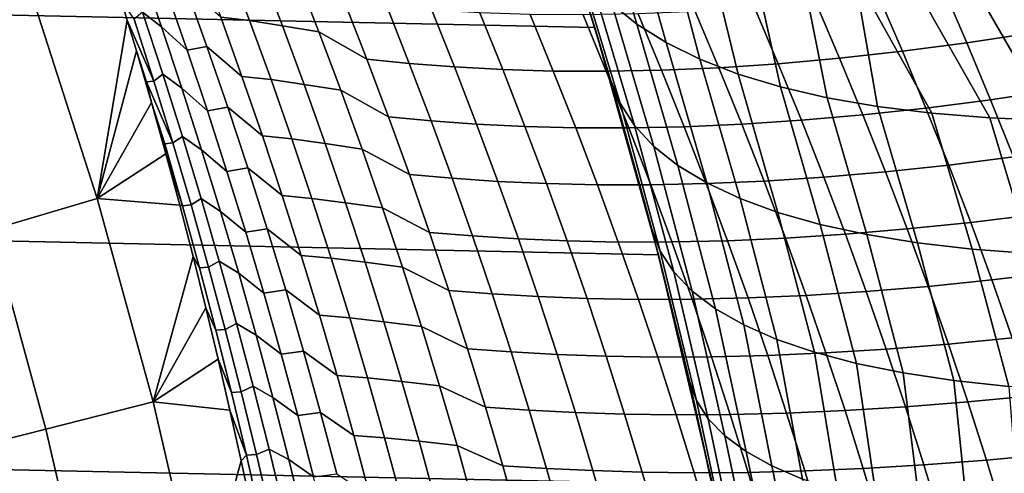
# Model space of a CAD drawing. Header units: metres. Extents: x -29 to 117, y -464 to 29.
# Tile 236 of 362: x 24.72 to 29.77, y 6.07 to 8.39. Entities that reach past the tile are written whole.
import ezdxf

# ---------------------------------------------------------------- set-up
doc = ezdxf.new("R2010")
doc.units = ezdxf.units.M
doc.layers.add('solid_24_501_056_XXX', color=7, linetype='CONTINUOUS')

msp = doc.modelspace()

# ---------------------------------------------------------------- linework, layer by layer
at = {"layer": 'solid_24_501_056_XXX'}
for points in [[(27.666569, 8.352916, -99.5), (-27.292519, 9.504066, -99.5), (-26.870518, 10.63886, -99.5), (27.292519, 9.504066, -99.5)], [(27.991997, 7.187365, -99.5), (-27.666569, 8.352916, -99.5), (-27.292519, 9.504066, -99.5), (27.666569, 8.352916, -99.5)], [(24.782192, 8.507737, 92.171654), (24.409439, 9.524592, 92.171654), (23.881174, 9.318463, 99.382652), (24.245859, 8.323614, 99.382652)], [(27.70755, 8.21594, 16.986883), (27.666569, 8.352916, -99.5), (27.292519, 9.504066, -99.5), (27.515285, 8.8385, 17.243387)], [(27.674078, 9.06884, 19.386847), (27.8806, 8.370272, 19.022804), (27.753323, 8.474557, 18.582912), (27.534781, 9.181534, 18.939215)], [(27.837597, 8.966712, 19.828783), (28.031204, 8.275232, 19.457392), (27.8806, 8.370272, 19.022804), (27.674078, 9.06884, 19.386847)], [(28.024824, 8.875471, 20.263636), (28.204689, 8.189722, 19.885378), (28.031204, 8.275232, 19.457392), (27.837597, 8.966712, 19.828783)], [(27.515285, 8.8385, 17.243387), (27.746023, 8.08506, 16.935577), (27.70755, 8.21594, 16.986883)], [(27.570204, 8.709594, 17.692469), (27.795008, 7.963941, 17.392975), (27.746023, 8.08506, 16.935577), (27.515285, 8.8385, 17.243387)], [(28.235168, 8.795403, 20.690041), (28.400536, 8.113997, 20.305487), (28.204689, 8.189722, 19.885378), (28.024824, 8.875471, 20.263636)], [(28.467972, 8.726761, 21.106655), (28.618162, 8.048281, 20.716463), (28.400536, 8.113997, 20.305487), (28.235168, 8.795403, 20.690041)], [(25.346476, 8.430897, 85.491501), (25.443691, 8.356454, 85.120811), (25.335457, 8.670564, 85.045624), (25.238886, 8.74787, 85.415833)], [(25.747347, 8.405671, 83.975624), (25.894892, 8.38847, 83.614914), (25.780832, 8.690803, 83.538345), (25.635023, 8.708967, 83.899681)], [(25.894892, 8.38847, 83.614914), (26.063099, 8.362125, 83.264336), (25.947657, 8.663146, 83.187294), (25.780832, 8.690803, 83.538345)], [(27.649755, 8.587777, 18.139025), (27.869282, 7.849539, 17.847618), (27.795008, 7.963941, 17.392975), (27.570204, 8.709594, 17.692469)], [(28.722502, 8.669759, 21.512169), (28.856915, 7.992772, 21.117083), (28.618162, 8.048281, 20.716463), (28.467972, 8.726761, 21.106655)], [(25.335457, 8.670564, 85.045624), (25.443691, 8.356454, 85.120811), (25.574877, 8.236314, 84.765739), (25.467257, 8.545899, 84.691864)], [(26.063099, 8.362125, 83.264336), (26.250154, 8.33132, 82.923538), (26.133579, 8.630843, 82.846107), (25.947657, 8.663146, 83.187294)], [(28.997957, 8.624578, 21.90531), (29.116087, 7.947635, 21.506151), (28.856915, 7.992772, 21.117083), (28.722502, 8.669759, 21.512169)], [(26.133579, 8.630843, 82.846107), (26.250154, 8.33132, 82.923538), (26.496481, 8.190612, 82.620125), (26.381901, 8.484927, 82.54438)], [(27.753323, 8.474557, 18.582912), (27.96833, 7.743188, 18.299486), (27.869282, 7.849539, 17.847618), (27.649755, 8.587777, 18.139025)], [(28.997957, 8.624578, 21.90531), (29.293474, 8.591357, 22.28484), (29.69253, 7.888982, 22.245028), (29.394901, 7.913004, 21.882505)], [(28.997957, 8.624578, 21.90531), (29.394901, 7.913004, 21.882505), (29.116087, 7.947635, 21.506151)], [(29.293474, 8.591357, 22.28484), (29.608122, 8.570205, 22.649567), (30.008081, 7.875642, 22.592634), (29.69253, 7.888982, 22.245028)], [(29.573839, 8.274085, 79.681831), (29.911543, 8.325636, 79.491577), (29.784744, 8.616848, 79.402908), (29.448196, 8.564306, 79.594879)], [(25.574877, 8.236314, 84.765739), (25.676386, 8.255271, 84.383644), (25.565947, 8.565243, 84.30851), (25.467257, 8.545899, 84.691864)], [(25.565947, 8.565243, 84.30851), (25.676386, 8.255271, 84.383644), (25.856037, 8.10148, 84.048828), (25.747347, 8.405671, 83.975624)], [(29.243313, 8.230523, 79.886261), (29.573839, 8.274085, 79.681831), (29.448196, 8.564306, 79.594879), (29.118784, 8.520006, 79.800911)], [(29.608122, 8.570205, 22.649567), (29.940912, 8.561185, 22.998346), (30.340618, 7.873024, 22.924286), (30.008081, 7.875642, 22.592634)], [(25.112604, 7.476346, 92.171654), (24.782192, 8.507737, 92.171654), (24.245859, 8.323614, 99.382652), (24.56912, 7.314544, 99.382652)], [(25.267632, 8.390615, 86.288322), (25.23452, 8.499524, 86.242622), (24.782192, 8.507737, 92.171654), (25.112604, 7.476346, 92.171654)], [(25.404232, 8.078291, 85.963211), (25.303616, 8.394976, 85.891853), (25.23452, 8.499524, 86.242622), (25.267632, 8.390615, 86.288322)], [(26.496481, 8.190612, 82.620125), (26.714306, 8.168541, 82.297005), (26.598688, 8.461604, 82.220734), (26.381901, 8.484927, 82.54438)], [(28.920746, 8.194818, 80.10453), (29.243313, 8.230523, 79.886261), (29.118784, 8.520006, 79.800911), (28.797295, 8.48381, 80.020653)], [(26.714306, 8.168541, 82.297005), (26.946804, 8.150429, 81.983749), (26.830196, 8.442345, 81.906876), (26.598688, 8.461604, 82.220734)], [(26.946804, 8.150429, 81.983749), (27.193314, 8.136896, 81.680862), (27.075756, 8.427794, 81.603317), (26.830196, 8.442345, 81.906876)], [(27.8806, 8.370272, 19.022804), (28.091852, 7.645213, 18.747202), (27.96833, 7.743188, 18.299486), (27.753323, 8.474557, 18.582912)], [(28.00819, 8.133576, 80.83828), (28.302456, 8.146513, 80.580971), (28.181059, 8.435246, 80.499672), (27.887781, 8.422529, 80.758087)], [(28.302456, 8.146513, 80.580971), (28.606899, 8.166826, 80.33625), (28.484489, 8.455569, 80.253723), (28.181059, 8.435246, 80.499672)], [(28.606899, 8.166826, 80.33625), (28.920746, 8.194818, 80.10453), (28.797295, 8.48381, 80.020653), (28.484489, 8.455569, 80.253723)], [(25.314501, 8.233773, 86.352943), (25.267632, 8.390615, 86.288322), (25.112604, 7.476346, 92.171654)], [(25.404232, 8.078291, 85.963211), (25.267632, 8.390615, 86.288322), (25.314501, 8.233773, 86.352943), (25.36565, 8.074025, 86.35836)], [(25.404232, 8.078291, 85.963211), (25.450401, 8.113071, 85.564308), (25.346476, 8.430897, 85.491501), (25.303616, 8.394976, 85.891853)], [(25.450401, 8.113071, 85.564308), (25.548246, 8.041494, 85.193153), (25.443691, 8.356454, 85.120811), (25.346476, 8.430897, 85.491501)], [(25.856037, 8.10148, 84.048828), (26.005274, 8.085212, 83.688736), (25.894892, 8.38847, 83.614914), (25.747347, 8.405671, 83.975624)], [(26.005274, 8.085212, 83.688736), (26.174831, 8.060149, 83.338623), (26.063099, 8.362125, 83.264336), (25.894892, 8.38847, 83.614914)], [(27.193314, 8.136896, 81.680862), (27.452917, 8.129105, 81.38871), (27.334419, 8.419152, 81.310394), (27.075756, 8.427794, 81.603317)], [(27.452917, 8.129105, 81.38871), (27.724709, 8.128042, 81.107635), (27.605257, 8.417441, 81.028435), (27.334419, 8.419152, 81.310394)], [(27.724709, 8.128042, 81.107635), (28.00819, 8.133576, 80.83828), (27.887781, 8.422529, 80.758087), (27.605257, 8.417441, 81.028435)], [(28.268473, 6.008511, -99.5), (-27.991997, 7.187365, -99.5), (-27.666569, 8.352916, -99.5), (27.991997, 7.187365, -99.5)], [(25.443691, 8.356454, 85.120811), (25.548246, 8.041494, 85.193153), (25.678839, 7.925893, 84.836823), (25.574877, 8.236314, 84.765739)], [(26.174831, 8.060149, 83.338623), (26.362995, 8.03081, 82.998215), (26.250154, 8.33132, 82.923538), (26.063099, 8.362125, 83.264336)], [(28.115112, 6.689581, 16.444294), (27.991997, 7.187365, -99.5), (27.666569, 8.352916, -99.5), (27.958038, 7.318338, 16.653429)], [(27.92293, 7.451172, 16.700115), (27.958038, 7.318338, 16.653429), (27.666569, 8.352916, -99.5)], [(27.746023, 8.08506, 16.935577), (27.92293, 7.451172, 16.700115), (27.666569, 8.352916, -99.5)], [(27.70755, 8.21594, 16.986883), (27.746023, 8.08506, 16.935577), (27.666569, 8.352916, -99.5)], [(28.031204, 8.275232, 19.457392), (28.239471, 7.555912, 19.1894), (28.091852, 7.645213, 18.747202), (27.8806, 8.370272, 19.022804)], [(26.250154, 8.33132, 82.923538), (26.362995, 8.03081, 82.998215), (26.607389, 7.895322, 82.693176), (26.496481, 8.190612, 82.620125)], [(29.695616, 7.982271, 79.765961), (30.034454, 8.032751, 79.5774), (29.911543, 8.325636, 79.491577), (29.573839, 8.274085, 79.681831)], [(25.391497, 7.968821, 86.459), (25.314501, 8.233773, 86.352943), (25.112604, 7.476346, 92.171654)], [(25.36565, 8.074025, 86.35836), (25.314501, 8.233773, 86.352943), (25.391497, 7.968821, 86.459)], [(25.678839, 7.925893, 84.836823), (25.783089, 7.944427, 84.455948), (25.676386, 8.255271, 84.383644), (25.574877, 8.236314, 84.765739)], [(25.676386, 8.255271, 84.383644), (25.783089, 7.944427, 84.455948), (25.961048, 7.796436, 84.119278), (25.856037, 8.10148, 84.048828)], [(28.204689, 8.189722, 19.885378), (28.41074, 7.475556, 19.624733), (28.239471, 7.555912, 19.1894), (28.031204, 8.275232, 19.457392)], [(29.363995, 7.939524, 79.968819), (29.695616, 7.982271, 79.765961), (29.573839, 8.274085, 79.681831), (29.243313, 8.230523, 79.886261)], [(26.607389, 7.895322, 82.693176), (26.826231, 7.874465, 82.37059), (26.714306, 8.168541, 82.297005), (26.496481, 8.190612, 82.620125)], [(28.400536, 8.113997, 20.305487), (28.605133, 7.404391, 20.051878), (28.41074, 7.475556, 19.624733), (28.204689, 8.189722, 19.885378)], [(28.725494, 7.876706, 80.416031), (29.040369, 7.904381, 80.185638), (28.920746, 8.194818, 80.10453), (28.606899, 8.166826, 80.33625)], [(29.040369, 7.904381, 80.185638), (29.363995, 7.939524, 79.968819), (29.243313, 8.230523, 79.886261), (28.920746, 8.194818, 80.10453)], [(26.826231, 7.874465, 82.37059), (27.059698, 7.857459, 82.05793), (26.946804, 8.150429, 81.983749), (26.714306, 8.168541, 82.297005)], [(27.059698, 7.857459, 82.05793), (27.307144, 7.844901, 81.755714), (27.193314, 8.136896, 81.680862), (26.946804, 8.150429, 81.983749)], [(27.307144, 7.844901, 81.755714), (27.567671, 7.837912, 81.464325), (27.452917, 8.129105, 81.38871), (27.193314, 8.136896, 81.680862)], [(27.840397, 7.837444, 81.184128), (28.124823, 7.84337, 80.915741), (28.00819, 8.133576, 80.83828), (27.724709, 8.128042, 81.107635)], [(28.124823, 7.84337, 80.915741), (28.420057, 7.856466, 80.659531), (28.302456, 8.146513, 80.580971), (28.00819, 8.133576, 80.83828)], [(28.420057, 7.856466, 80.659531), (28.725494, 7.876706, 80.416031), (28.606899, 8.166826, 80.33625), (28.302456, 8.146513, 80.580971)], [(25.501247, 7.760829, 86.031754), (25.550619, 7.794439, 85.634254), (25.450401, 8.113071, 85.564308), (25.404232, 8.078291, 85.963211)], [(25.550619, 7.794439, 85.634254), (25.649078, 7.725728, 85.262657), (25.548246, 8.041494, 85.193153), (25.450401, 8.113071, 85.564308)], [(25.961048, 7.796436, 84.119278), (26.111931, 7.781072, 83.759796), (26.005274, 8.085212, 83.688736), (25.856037, 8.10148, 84.048828)], [(26.111931, 7.781072, 83.759796), (26.282806, 7.757262, 83.410141), (26.174831, 8.060149, 83.338623), (26.005274, 8.085212, 83.688736)], [(27.567671, 7.837912, 81.464325), (27.840397, 7.837444, 81.184128), (27.724709, 8.128042, 81.107635), (27.452917, 8.129105, 81.38871)], [(27.746023, 8.08506, 16.935577), (27.958038, 7.318338, 16.653429), (27.92293, 7.451172, 16.700115)], [(27.795008, 7.963941, 17.392975), (28.001308, 7.205952, 17.118193), (27.958038, 7.318338, 16.653429), (27.746023, 8.08506, 16.935577)], [(28.618162, 8.048281, 20.716463), (28.82206, 7.342634, 20.469532), (28.605133, 7.404391, 20.051878), (28.400536, 8.113997, 20.305487)], [(25.36565, 8.074025, 86.35836), (25.501247, 7.760829, 86.031754), (25.404232, 8.078291, 85.963211)], [(25.501247, 7.760829, 86.031754), (25.36565, 8.074025, 86.35836), (25.391497, 7.968821, 86.459), (25.460192, 7.75662, 86.426079)], [(25.548246, 8.041494, 85.193153), (25.649078, 7.725728, 85.262657), (25.779102, 7.614677, 84.905113), (25.678839, 7.925893, 84.836823)], [(26.282806, 7.757262, 83.410141), (26.472052, 7.729359, 83.070122), (26.362995, 8.03081, 82.998215), (26.174831, 8.060149, 83.338623)], [(26.362995, 8.03081, 82.998215), (26.472052, 7.729359, 83.070122), (26.714577, 7.599098, 82.763535), (26.607389, 7.895322, 82.693176)], [(28.856915, 7.992772, 21.117083), (29.06086, 7.290472, 20.876421), (28.82206, 7.342634, 20.469532), (28.618162, 8.048281, 20.716463)], [(29.813459, 7.688909, 79.847237), (30.153412, 7.73824, 79.660339), (30.034454, 8.032751, 79.5774), (29.695616, 7.982271, 79.765961)], [(29.116087, 7.947635, 21.506151), (29.320805, 7.248064, 21.271307), (29.06086, 7.290472, 20.876421), (28.856915, 7.992772, 21.117083)], [(29.480764, 7.647051, 80.048553), (29.813459, 7.688909, 79.847237), (29.695616, 7.982271, 79.765961), (29.363995, 7.939524, 79.968819)], [(25.465582, 7.704553, 86.560959), (25.391497, 7.968821, 86.459), (25.112604, 7.476346, 92.171654)], [(25.460192, 7.75662, 86.426079), (25.391497, 7.968821, 86.459), (25.465582, 7.704553, 86.560959)], [(25.779102, 7.614677, 84.905113), (25.886009, 7.632752, 84.525414), (25.783089, 7.944427, 84.455948), (25.678839, 7.925893, 84.836823)], [(25.783089, 7.944427, 84.455948), (25.886009, 7.632752, 84.525414), (26.062336, 7.490582, 84.186974), (25.961048, 7.796436, 84.119278)], [(27.869282, 7.849539, 17.847618), (28.070499, 7.099861, 17.580444), (28.001308, 7.205952, 17.118193), (27.795008, 7.963941, 17.392975)], [(29.156099, 7.612543, 80.263947), (29.480764, 7.647051, 80.048553), (29.363995, 7.939524, 79.968819), (29.040369, 7.904381, 80.185638)], [(29.394901, 7.913004, 21.882505), (29.601103, 7.21554, 21.652988), (29.320805, 7.248064, 21.271307), (29.116087, 7.947635, 21.506151)], [(26.714577, 7.599098, 82.763535), (26.934414, 7.579418, 82.441475), (26.826231, 7.874465, 82.37059), (26.607389, 7.895322, 82.693176)], [(28.840218, 7.585252, 80.493027), (29.156099, 7.612543, 80.263947), (29.040369, 7.904381, 80.185638), (28.725494, 7.876706, 80.416031)], [(29.69253, 7.888982, 22.245028), (29.900902, 7.192998, 22.0203), (29.601103, 7.21554, 21.652988), (29.394901, 7.913004, 21.882505)], [(30.008081, 7.875642, 22.592634), (30.219288, 7.180509, 22.372126), (29.900902, 7.192998, 22.0203), (29.69253, 7.888982, 22.245028)], [(26.934414, 7.579418, 82.441475), (27.168833, 7.563478, 82.129402), (27.059698, 7.857459, 82.05793), (26.826231, 7.874465, 82.37059)], [(27.168833, 7.563478, 82.129402), (27.417191, 7.55185, 81.827858), (27.307144, 7.844901, 81.755714), (27.059698, 7.857459, 82.05793)], [(27.417191, 7.55185, 81.827858), (27.678623, 7.545616, 81.537216), (27.567671, 7.837912, 81.464325), (27.307144, 7.844901, 81.755714)], [(27.678623, 7.545616, 81.537216), (27.952267, 7.545692, 81.257881), (27.840397, 7.837444, 81.184128), (27.567671, 7.837912, 81.464325)], [(27.952267, 7.545692, 81.257881), (28.237619, 7.551954, 80.990471), (28.124823, 7.84337, 80.915741), (27.840397, 7.837444, 81.184128)], [(27.96833, 7.743188, 18.299486), (28.165182, 7.001217, 18.039816), (28.070499, 7.099861, 17.580444), (27.869282, 7.849539, 17.847618)], [(28.237619, 7.551954, 80.990471), (28.533806, 7.565149, 80.735336), (28.420057, 7.856466, 80.659531), (28.124823, 7.84337, 80.915741)], [(28.533806, 7.565149, 80.735336), (28.840218, 7.585252, 80.493027), (28.725494, 7.876706, 80.416031), (28.420057, 7.856466, 80.659531)], [(25.594622, 7.442631, 86.097488), (25.647093, 7.47504, 85.701324), (25.550619, 7.794439, 85.634254), (25.501247, 7.760829, 86.031754)], [(25.647093, 7.47504, 85.701324), (25.746145, 7.409196, 85.329308), (25.649078, 7.725728, 85.262657), (25.550619, 7.794439, 85.634254)], [(26.062336, 7.490582, 84.186974), (26.214819, 7.476092, 83.828079), (26.111931, 7.781072, 83.759796), (25.961048, 7.796436, 84.119278)], [(26.214819, 7.476092, 83.828079), (26.386974, 7.453505, 83.478882), (26.282806, 7.757262, 83.410141), (26.111931, 7.781072, 83.759796)], [(25.551178, 7.438495, 86.491013), (25.594622, 7.442631, 86.097488), (25.501247, 7.760829, 86.031754), (25.460192, 7.75662, 86.426079)], [(25.460192, 7.75662, 86.426079), (25.465582, 7.704553, 86.560959), (25.551178, 7.438495, 86.491013)], [(26.386974, 7.453505, 83.478882), (26.577276, 7.427008, 83.139244), (26.472052, 7.729359, 83.070122), (26.282806, 7.757262, 83.410141)], [(26.472052, 7.729359, 83.070122), (26.577276, 7.427008, 83.139244), (26.817999, 7.30198, 82.831184), (26.714577, 7.599098, 82.763535)], [(28.091852, 7.645213, 18.747202), (28.285059, 6.910326, 18.494884), (28.165182, 7.001217, 18.039816), (27.96833, 7.743188, 18.299486)], [(25.536823, 7.440852, 86.659012), (25.465582, 7.704553, 86.560959), (25.112604, 7.476346, 92.171654)], [(25.551178, 7.438495, 86.491013), (25.465582, 7.704553, 86.560959), (25.536823, 7.440852, 86.659012)], [(25.649078, 7.725728, 85.262657), (25.746145, 7.409196, 85.329308), (25.875624, 7.302708, 84.970612), (25.779102, 7.614677, 84.905113)], [(29.593557, 7.353149, 80.125435), (29.927303, 7.394043, 79.925629), (29.813459, 7.688909, 79.847237), (29.480764, 7.647051, 80.048553)], [(25.875624, 7.302708, 84.970612), (25.985102, 7.32029, 84.592041), (25.886009, 7.632752, 84.525414), (25.779102, 7.614677, 84.905113)], [(25.886009, 7.632752, 84.525414), (25.985102, 7.32029, 84.592041), (26.159857, 7.183958, 84.251907), (26.062336, 7.490582, 84.186974)], [(28.239471, 7.555912, 19.1894), (28.429762, 6.827471, 18.944233), (28.285059, 6.910326, 18.494884), (28.091852, 7.645213, 18.747202)], [(29.267876, 7.319346, 80.339432), (29.593557, 7.353149, 80.125435), (29.480764, 7.647051, 80.048553), (29.156099, 7.612543, 80.263947)], [(26.817999, 7.30198, 82.831184), (27.038807, 7.283441, 82.509644), (26.934414, 7.579418, 82.441475), (26.714577, 7.599098, 82.763535)], [(27.038807, 7.283441, 82.509644), (27.274151, 7.268525, 82.198158), (27.168833, 7.563478, 82.129402), (26.934414, 7.579418, 82.441475)], [(28.643641, 7.272604, 80.808365), (28.951008, 7.292507, 80.567223), (28.840218, 7.585252, 80.493027), (28.533806, 7.565149, 80.735336)], [(28.951008, 7.292507, 80.567223), (29.267876, 7.319346, 80.339432), (29.156099, 7.612543, 80.263947), (28.840218, 7.585252, 80.493027)], [(27.274151, 7.268525, 82.198158), (27.523405, 7.257785, 81.89727), (27.417191, 7.55185, 81.827858), (27.168833, 7.563478, 82.129402)], [(27.523405, 7.257785, 81.89727), (27.785721, 7.252257, 81.607376), (27.678623, 7.545616, 81.537216), (27.417191, 7.55185, 81.827858)], [(27.785721, 7.252257, 81.607376), (28.060265, 7.252826, 81.328896), (27.952267, 7.545692, 81.257881), (27.678623, 7.545616, 81.537216)], [(28.060265, 7.252826, 81.328896), (28.346521, 7.259368, 81.062431), (28.237619, 7.551954, 80.990471), (27.952267, 7.545692, 81.257881)], [(28.346521, 7.259368, 81.062431), (28.643641, 7.272604, 80.808365), (28.533806, 7.565149, 80.735336), (28.237619, 7.551954, 80.990471)], [(28.41074, 7.475556, 19.624733), (28.598839, 6.752908, 19.386467), (28.429762, 6.827471, 18.944233), (28.239471, 7.555912, 19.1894)], [(25.40011, 6.432182, 92.171654), (25.112604, 7.476346, 92.171654), (24.56912, 7.314544, 99.382652), (24.850405, 6.292977, 99.382652)], [(25.605286, 7.177601, 86.753342), (25.536823, 7.440852, 86.659012), (25.112604, 7.476346, 92.171654), (25.40011, 6.432182, 92.171654)], [(25.68432, 7.123733, 86.160393), (25.739779, 7.154914, 85.765518), (25.647093, 7.47504, 85.701324), (25.594622, 7.442631, 86.097488)], [(25.739779, 7.154914, 85.765518), (25.839409, 7.091937, 85.393097), (25.746145, 7.409196, 85.329308), (25.647093, 7.47504, 85.701324)], [(26.159857, 7.183958, 84.251907), (26.313892, 7.170312, 83.893593), (26.214819, 7.476092, 83.828079), (26.062336, 7.490582, 84.186974)], [(26.313892, 7.170312, 83.893593), (26.487291, 7.14892, 83.54483), (26.386974, 7.453505, 83.478882), (26.214819, 7.476092, 83.828079)], [(28.605133, 7.404391, 20.051878), (28.791765, 6.686869, 19.820213), (28.598839, 6.752908, 19.386467), (28.41074, 7.475556, 19.624733)], [(25.638571, 7.119685, 86.553154), (25.551178, 7.438495, 86.491013), (25.536823, 7.440852, 86.659012), (25.605286, 7.177601, 86.753342)], [(25.638571, 7.119685, 86.553154), (25.68432, 7.123733, 86.160393), (25.594622, 7.442631, 86.097488), (25.551178, 7.438495, 86.491013)], [(26.487291, 7.14892, 83.54483), (26.678619, 7.123798, 83.205582), (26.577276, 7.427008, 83.139244), (26.386974, 7.453505, 83.478882)], [(26.577276, 7.427008, 83.139244), (26.678619, 7.123798, 83.205582), (26.917606, 7.004008, 82.896111), (26.817999, 7.30198, 82.831184)], [(25.746145, 7.409196, 85.329308), (25.839409, 7.091937, 85.393097), (25.968365, 6.990022, 85.033295), (25.875624, 7.302708, 84.970612)], [(28.82206, 7.342634, 20.469532), (29.00794, 6.62956, 20.244125), (28.791765, 6.686869, 19.820213), (28.605133, 7.404391, 20.051878)], [(29.702311, 7.057861, 80.199425), (30.037086, 7.097717, 80.001099), (29.927303, 7.394043, 79.925629), (29.593557, 7.353149, 80.125435)], [(29.06086, 7.290472, 20.876421), (29.246696, 6.581158, 20.656887), (29.00794, 6.62956, 20.244125), (28.82206, 7.342634, 20.469532)], [(29.375637, 7.024834, 80.412048), (29.702311, 7.057861, 80.199425), (29.593557, 7.353149, 80.125435), (29.267876, 7.319346, 80.339432)], [(24.850405, 6.292977, 99.382652), (24.56912, 7.314544, 99.382652), (23.973934, 7.13735, 106.589211), (24.248405, 6.140531, 106.589211)], [(25.968365, 6.990022, 85.033295), (26.080326, 7.007079, 84.655823), (25.985102, 7.32029, 84.592041), (25.875624, 7.302708, 84.970612)], [(25.985102, 7.32029, 84.592041), (26.080326, 7.007079, 84.655823), (26.253571, 6.876599, 84.314064), (26.159857, 7.183958, 84.251907)], [(26.917606, 7.004008, 82.896111), (27.139359, 6.986573, 82.575089), (27.038807, 7.283441, 82.509644), (26.817999, 7.30198, 82.831184)], [(27.139359, 6.986573, 82.575089), (27.375608, 6.972642, 82.264183), (27.274151, 7.268525, 82.198158), (27.038807, 7.283441, 82.509644)], [(27.958038, 7.318338, 16.653429), (28.150524, 6.538956, 16.397057), (28.115112, 6.689581, 16.444294)], [(28.001308, 7.205952, 17.118193), (28.186516, 6.440063, 16.852318), (28.150524, 6.538956, 16.397057), (27.958038, 7.318338, 16.653429)], [(28.451477, 6.965655, 81.131599), (28.749504, 6.978872, 80.878578), (28.643641, 7.272604, 80.808365), (28.346521, 7.259368, 81.062431)], [(28.749504, 6.978872, 80.878578), (29.057806, 6.998512, 80.63858), (28.951008, 7.292507, 80.567223), (28.643641, 7.272604, 80.808365)], [(29.057806, 6.998512, 80.63858), (29.375637, 7.024834, 80.412048), (29.267876, 7.319346, 80.339432), (28.951008, 7.292507, 80.567223)], [(29.320805, 7.248064, 21.271307), (29.507288, 6.541813, 21.057213), (29.246696, 6.581158, 20.656887), (29.06086, 7.290472, 20.876421)], [(27.375608, 6.972642, 82.264183), (27.625732, 6.962746, 81.963936), (27.523405, 7.257785, 81.89727), (27.274151, 7.268525, 82.198158)], [(27.625732, 6.962746, 81.963936), (27.888914, 6.957878, 81.674782), (27.785721, 7.252257, 81.607376), (27.523405, 7.257785, 81.89727)], [(27.888914, 6.957878, 81.674782), (28.164335, 6.958887, 81.397133), (28.060265, 7.252826, 81.328896), (27.785721, 7.252257, 81.607376)], [(28.164335, 6.958887, 81.397133), (28.451477, 6.965655, 81.131599), (28.346521, 7.259368, 81.062431), (28.060265, 7.252826, 81.328896)], [(29.601103, 7.21554, 21.652988), (29.788908, 6.511649, 21.443863), (29.507288, 6.541813, 21.057213), (29.320805, 7.248064, 21.271307)], [(28.495304, 4.819527, -99.5), (-28.268473, 6.008511, -99.5), (-27.991997, 7.187365, -99.5), (28.268473, 6.008511, -99.5)], [(25.671022, 6.914679, 86.844116), (25.605286, 7.177601, 86.753342), (25.40011, 6.432182, 92.171654)], [(25.722336, 6.800223, 86.612495), (25.638571, 7.119685, 86.553154), (25.605286, 7.177601, 86.753342), (25.671022, 6.914679, 86.844116)], [(26.253571, 6.876599, 84.314064), (26.409105, 6.863772, 83.956314), (26.313892, 7.170312, 83.893593), (26.159857, 7.183958, 84.251907)], [(28.284983, 5.930406, 16.218082), (28.268473, 6.008511, -99.5), (27.991997, 7.187365, -99.5), (28.150524, 6.538956, 16.397057)], [(28.115112, 6.689581, 16.444294), (28.150524, 6.538956, 16.397057), (27.991997, 7.187365, -99.5)], [(28.070499, 7.099861, 17.580444), (28.24724, 6.346275, 17.304979), (28.186516, 6.440063, 16.852318), (28.001308, 7.205952, 17.118193)], [(29.900902, 7.192998, 22.0203), (30.090681, 6.490758, 21.815636), (29.788908, 6.511649, 21.443863), (29.601103, 7.21554, 21.652988)], [(25.722336, 6.800223, 86.612495), (25.770304, 6.804171, 86.220459), (25.68432, 7.123733, 86.160393), (25.638571, 7.119685, 86.553154)], [(25.770304, 6.804171, 86.220459), (25.828638, 6.834098, 85.826828), (25.739779, 7.154914, 85.765518), (25.68432, 7.123733, 86.160393)], [(25.828638, 6.834098, 85.826828), (25.928829, 6.773988, 85.454018), (25.839409, 7.091937, 85.393097), (25.739779, 7.154914, 85.765518)], [(26.409105, 6.863772, 83.956314), (26.583712, 6.843544, 83.607986), (26.487291, 7.14892, 83.54483), (26.313892, 7.170312, 83.893593)], [(26.583712, 6.843544, 83.607986), (26.776035, 6.819768, 83.269119), (26.678619, 7.123798, 83.205582), (26.487291, 7.14892, 83.54483)], [(26.678619, 7.123798, 83.205582), (26.776035, 6.819768, 83.269119), (27.013351, 6.70522, 82.958305), (26.917606, 7.004008, 82.896111)], [(25.839409, 7.091937, 85.393097), (25.928829, 6.773988, 85.454018), (26.057283, 6.676656, 85.093163), (25.968365, 6.990022, 85.033295)], [(28.165182, 7.001217, 18.039816), (28.332302, 6.258777, 17.754974), (28.24724, 6.346275, 17.304979), (28.070499, 7.099861, 17.580444)], [(29.806965, 6.761229, 80.270493), (30.14274, 6.799973, 80.073608), (30.037086, 7.097717, 80.001099), (29.702311, 7.057861, 80.199425)], [(29.160551, 6.703309, 80.707092), (29.479321, 6.729046, 80.481789), (29.375637, 7.024834, 80.412048), (29.057806, 6.998512, 80.63858)], [(29.479321, 6.729046, 80.481789), (29.806965, 6.761229, 80.270493), (29.702311, 7.057861, 80.199425), (29.375637, 7.024834, 80.412048)], [(26.057283, 6.676656, 85.093163), (26.171638, 6.693157, 84.716743), (26.080326, 7.007079, 84.655823), (25.968365, 6.990022, 85.033295)], [(26.080326, 7.007079, 84.655823), (26.171638, 6.693157, 84.716743), (26.343433, 6.568543, 84.373444), (26.253571, 6.876599, 84.314064)], [(27.013351, 6.70522, 82.958305), (27.236023, 6.688852, 82.637787), (27.139359, 6.986573, 82.575089), (26.917606, 7.004008, 82.896111)], [(27.236023, 6.688852, 82.637787), (27.47315, 6.675867, 82.327446), (27.375608, 6.972642, 82.264183), (27.139359, 6.986573, 82.575089)], [(27.47315, 6.675867, 82.327446), (27.724125, 6.66677, 82.02784), (27.625732, 6.962746, 81.963936), (27.375608, 6.972642, 82.264183)], [(28.285059, 6.910326, 18.494884), (28.44145, 6.177825, 18.200977), (28.332302, 6.258777, 17.754974), (28.165182, 7.001217, 18.039816)], [(28.552427, 6.670854, 81.19796), (28.851341, 6.683994, 80.945961), (28.749504, 6.978872, 80.878578), (28.451477, 6.965655, 81.131599)], [(28.851341, 6.683994, 80.945961), (29.160551, 6.703309, 80.707092), (29.057806, 6.998512, 80.63858), (28.749504, 6.978872, 80.878578)], [(27.724125, 6.66677, 82.02784), (27.988148, 6.662515, 81.73941), (27.888914, 6.957878, 81.674782), (27.625732, 6.962746, 81.963936)], [(27.988148, 6.662515, 81.73941), (28.264423, 6.663915, 81.462585), (28.164335, 6.958887, 81.397133), (27.888914, 6.957878, 81.674782)], [(28.264423, 6.663915, 81.462585), (28.552427, 6.670854, 81.19796), (28.451477, 6.965655, 81.131599), (28.164335, 6.958887, 81.397133)], [(25.734037, 6.652249, 86.931183), (25.671022, 6.914679, 86.844116), (25.40011, 6.432182, 92.171654)], [(25.802443, 6.480144, 86.669029), (25.722336, 6.800223, 86.612495), (25.671022, 6.914679, 86.844116), (25.734037, 6.652249, 86.931183)], [(26.343433, 6.568543, 84.373444), (26.500418, 6.556507, 84.016228), (26.409105, 6.863772, 83.956314), (26.253571, 6.876599, 84.314064)], [(28.429762, 6.827471, 18.944233), (28.574366, 6.103659, 18.641682), (28.44145, 6.177825, 18.200977), (28.285059, 6.910326, 18.494884)], [(25.852541, 6.483978, 86.277687), (25.913635, 6.512629, 85.885239), (25.828638, 6.834098, 85.826828), (25.770304, 6.804171, 86.220459)], [(25.913635, 6.512629, 85.885239), (26.014364, 6.455385, 85.512062), (25.928829, 6.773988, 85.454018), (25.828638, 6.834098, 85.826828)], [(26.500418, 6.556507, 84.016228), (26.676188, 6.537417, 83.668335), (26.583712, 6.843544, 83.607986), (26.409105, 6.863772, 83.956314)], [(26.676188, 6.537417, 83.668335), (26.869476, 6.514958, 83.329834), (26.776035, 6.819768, 83.269119), (26.583712, 6.843544, 83.607986)], [(26.776035, 6.819768, 83.269119), (26.869476, 6.514958, 83.329834), (27.105192, 6.40565, 83.017754), (27.013351, 6.70522, 82.958305)], [(28.598839, 6.752908, 19.386467), (28.730654, 6.036495, 19.075788), (28.574366, 6.103659, 18.641682), (28.429762, 6.827471, 18.944233)], [(25.802443, 6.480144, 86.669029), (25.852541, 6.483978, 86.277687), (25.770304, 6.804171, 86.220459), (25.722336, 6.800223, 86.612495)], [(25.928829, 6.773988, 85.454018), (26.014364, 6.455385, 85.512062), (26.142344, 6.362645, 85.1502), (26.057283, 6.676656, 85.093163)], [(28.791765, 6.686869, 19.820213), (28.909859, 5.976531, 19.502022), (28.730654, 6.036495, 19.075788), (28.598839, 6.752908, 19.386467)], [(29.259188, 6.406935, 80.772713), (29.578869, 6.432023, 80.548607), (29.479321, 6.729046, 80.481789), (29.160551, 6.703309, 80.707092)], [(29.578869, 6.432023, 80.548607), (29.907454, 6.463292, 80.338615), (29.806965, 6.761229, 80.270493), (29.479321, 6.729046, 80.481789)], [(26.142344, 6.362645, 85.1502), (26.258999, 6.37856, 84.774796), (26.171638, 6.693157, 84.716743), (26.057283, 6.676656, 85.093163)], [(26.171638, 6.693157, 84.716743), (26.258999, 6.37856, 84.774796), (26.429405, 6.259825, 84.430023), (26.343433, 6.568543, 84.373444)], [(27.105192, 6.40565, 83.017754), (27.328753, 6.390314, 82.697739), (27.236023, 6.688852, 82.637787), (27.013351, 6.70522, 82.958305)], [(27.328753, 6.390314, 82.697739), (27.566732, 6.378235, 82.387955), (27.47315, 6.675867, 82.327446), (27.236023, 6.688852, 82.637787)], [(27.566732, 6.378235, 82.387955), (27.818531, 6.369895, 82.088974), (27.724125, 6.66677, 82.02784), (27.47315, 6.675867, 82.327446)], [(27.818531, 6.369895, 82.088974), (28.08337, 6.366207, 81.801247), (27.988148, 6.662515, 81.73941), (27.724125, 6.66677, 82.02784)], [(28.360476, 6.367946, 81.525215), (28.649317, 6.375002, 81.26149), (28.552427, 6.670854, 81.19796), (28.264423, 6.663915, 81.462585)], [(28.649317, 6.375002, 81.26149), (28.949093, 6.388007, 81.010483), (28.851341, 6.683994, 80.945961), (28.552427, 6.670854, 81.19796)], [(29.00794, 6.62956, 20.244125), (29.111454, 5.923944, 19.919132), (28.909859, 5.976531, 19.502022), (28.791765, 6.686869, 19.820213)], [(28.949093, 6.388007, 81.010483), (29.259188, 6.406935, 80.772713), (29.160551, 6.703309, 80.707092), (28.851341, 6.683994, 80.945961)], [(25.794325, 6.390539, 87.014313), (25.734037, 6.652249, 86.931183), (25.40011, 6.432182, 92.171654)], [(25.878853, 6.159481, 86.722755), (25.802443, 6.480144, 86.669029), (25.734037, 6.652249, 86.931183), (25.794325, 6.390539, 87.014313)], [(28.08337, 6.366207, 81.801247), (28.360476, 6.367946, 81.525215), (28.264423, 6.663915, 81.462585), (27.988148, 6.662515, 81.73941)], [(29.246696, 6.581158, 20.656887), (29.334845, 5.878887, 20.32589), (29.111454, 5.923944, 19.919132), (29.00794, 6.62956, 20.244125)], [(26.429405, 6.259825, 84.430023), (26.587784, 6.248552, 84.073341), (26.500418, 6.556507, 84.016228), (26.343433, 6.568543, 84.373444)], [(29.507288, 6.541813, 21.057213), (29.579374, 5.841495, 20.721102), (29.334845, 5.878887, 20.32589), (29.246696, 6.581158, 20.656887)], [(26.587784, 6.248552, 84.073341), (26.764679, 6.230574, 83.725861), (26.676188, 6.537417, 83.668335), (26.500418, 6.556507, 84.016228)], [(26.764679, 6.230574, 83.725861), (26.958897, 6.209401, 83.387726), (26.869476, 6.514958, 83.329834), (26.676188, 6.537417, 83.668335)], [(26.869476, 6.514958, 83.329834), (26.958897, 6.209401, 83.387726), (27.193079, 6.105334, 83.07444), (27.105192, 6.40565, 83.017754)], [(28.150524, 6.538956, 16.397057), (28.322559, 5.748269, 16.168129), (28.284983, 5.930406, 16.218082)], [(28.186516, 6.440063, 16.852318), (28.353687, 5.659704, 16.629635), (28.322559, 5.748269, 16.168129), (28.150524, 6.538956, 16.397057)], [(29.788908, 6.511649, 21.443863), (29.844326, 5.811875, 21.103605), (29.579374, 5.841495, 20.721102), (29.507288, 6.541813, 21.057213)], [(25.878853, 6.159481, 86.722755), (25.93099, 6.163188, 86.332069), (25.852541, 6.483978, 86.277687), (25.802443, 6.480144, 86.669029)], [(25.93099, 6.163188, 86.332069), (25.994732, 6.190539, 85.940742), (25.913635, 6.512629, 85.885239), (25.852541, 6.483978, 86.277687)], [(25.994732, 6.190539, 85.940742), (26.095978, 6.136163, 85.567223), (26.014364, 6.455385, 85.512062), (25.913635, 6.512629, 85.885239)], [(25.644222, 5.377028, 92.171654), (25.40011, 6.432182, 92.171654), (24.850405, 6.292977, 99.382652), (25.089235, 5.260659, 99.382652)], [(25.85194, 6.129457, 87.093636), (25.794325, 6.390539, 87.014313), (25.40011, 6.432182, 92.171654), (25.644222, 5.377028, 92.171654)], [(26.014364, 6.455385, 85.512062), (26.095978, 6.136163, 85.567223), (26.223503, 6.048021, 85.204414), (26.142344, 6.362645, 85.1502)], [(28.24724, 6.346275, 17.304979), (28.410074, 5.575612, 17.088505), (28.353687, 5.659704, 16.629635), (28.186516, 6.440063, 16.852318)], [(29.353653, 6.109431, 80.835419), (29.674219, 6.133804, 80.612473), (29.578869, 6.432023, 80.548607), (29.259188, 6.406935, 80.772713)], [(29.674219, 6.133804, 80.612473), (30.003716, 6.164091, 80.403748), (29.907454, 6.463292, 80.338615), (29.578869, 6.432023, 80.548607)], [(25.878853, 6.159481, 86.722755), (25.794325, 6.390539, 87.014313), (25.85194, 6.129457, 87.093636)], [(26.223503, 6.048021, 85.204414), (26.342365, 6.063323, 84.829964), (26.258999, 6.37856, 84.774796), (26.142344, 6.362645, 85.1502)], [(26.258999, 6.37856, 84.774796), (26.342365, 6.063323, 84.829964), (26.511444, 5.950476, 84.48381), (26.429405, 6.259825, 84.430023)], [(27.193079, 6.105334, 83.07444), (27.417501, 6.090994, 82.754906), (27.328753, 6.390314, 82.697739), (27.105192, 6.40565, 83.017754)], [(27.417501, 6.090994, 82.754906), (27.656305, 6.079782, 82.445671), (27.566732, 6.378235, 82.387955), (27.328753, 6.390314, 82.697739)], [(27.656305, 6.079782, 82.445671), (27.908901, 6.072157, 82.147301), (27.818531, 6.369895, 82.088974), (27.566732, 6.378235, 82.387955)], [(27.908901, 6.072157, 82.147301), (28.174532, 6.068988, 81.860268), (28.08337, 6.366207, 81.801247), (27.818531, 6.369895, 82.088974)], [(28.174532, 6.068988, 81.860268), (28.452442, 6.071018, 81.585022), (28.360476, 6.367946, 81.525215), (28.08337, 6.366207, 81.801247)], [(28.452442, 6.071018, 81.585022), (28.742092, 6.078137, 81.322166), (28.649317, 6.375002, 81.26149), (28.360476, 6.367946, 81.525215)], [(28.742092, 6.078137, 81.322166), (29.042704, 6.09095, 81.072128), (28.949093, 6.388007, 81.010483), (28.649317, 6.375002, 81.26149)], [(29.042704, 6.09095, 81.072128), (29.353653, 6.109431, 80.835419), (29.259188, 6.406935, 80.772713), (28.949093, 6.388007, 81.010483)], [(28.332302, 6.258777, 17.754974), (28.49136, 5.497147, 17.544626), (28.410074, 5.575612, 17.088505), (28.24724, 6.346275, 17.304979)], [(25.089235, 5.260659, 99.382652), (24.850405, 6.292977, 99.382652), (24.248405, 6.140531, 106.589211), (24.481449, 5.13322, 106.589211)], [(26.511444, 5.950476, 84.48381), (26.671165, 5.939942, 84.127632), (26.587784, 6.248552, 84.073341), (26.429405, 6.259825, 84.430023)], [(26.671165, 5.939942, 84.127632), (26.849138, 5.923047, 83.780556), (26.764679, 6.230574, 83.725861), (26.587784, 6.248552, 84.073341)], [(26.849138, 5.923047, 83.780556), (27.044252, 5.903133, 83.44278), (26.958897, 6.209401, 83.387726), (26.764679, 6.230574, 83.725861)], [(28.44145, 6.177825, 18.200977), (28.597305, 5.424543, 17.996639), (28.49136, 5.497147, 17.544626), (28.332302, 6.258777, 17.754974)], [(25.951536, 5.838272, 86.773689), (26.005621, 5.841842, 86.383621), (25.93099, 6.163188, 86.332069), (25.878853, 6.159481, 86.722755)], [(26.005621, 5.841842, 86.383621), (26.071888, 5.86787, 85.993347), (25.994732, 6.190539, 85.940742), (25.93099, 6.163188, 86.332069)], [(26.071888, 5.86787, 85.993347), (26.173632, 5.81636, 85.619507), (26.095978, 6.136163, 85.567223), (25.994732, 6.190539, 85.940742)], [(26.958897, 6.209401, 83.387726), (27.044252, 5.903133, 83.44278), (27.276972, 5.804305, 83.128357), (27.193079, 6.105334, 83.07444)], [(28.574366, 6.103659, 18.641682), (28.727592, 5.358017, 18.443193), (28.597305, 5.424543, 17.996639), (28.44145, 6.177825, 18.200977)], [(29.765314, 5.834429, 80.67337), (30.095692, 5.863666, 80.465866), (30.003716, 6.164091, 80.403748), (29.674219, 6.133804, 80.612473)], [(25.894228, 5.930168, 87.15181), (25.85194, 6.129457, 87.093636), (25.644222, 5.377028, 92.171654)], [(25.951536, 5.838272, 86.773689), (25.878853, 6.159481, 86.722755), (25.85194, 6.129457, 87.093636), (25.894228, 5.930168, 87.15181)], [(26.095978, 6.136163, 85.567223), (26.173632, 5.81636, 85.619507), (26.300726, 5.732825, 85.255798), (26.223503, 6.048021, 85.204414)], [(29.443895, 5.810833, 80.89518), (29.765314, 5.834429, 80.67337), (29.674219, 6.133804, 80.612473), (29.353653, 6.109431, 80.835419)], [(27.276972, 5.804305, 83.128357), (27.502222, 5.790926, 82.809296), (27.417501, 6.090994, 82.754906), (27.193079, 6.105334, 83.07444)], [(27.502222, 5.790926, 82.809296), (27.741821, 5.780542, 82.500595), (27.656305, 6.079782, 82.445671), (27.417501, 6.090994, 82.754906)], [(27.741821, 5.780542, 82.500595), (27.995186, 5.77359, 82.20282), (27.908901, 6.072157, 82.147301), (27.656305, 6.079782, 82.445671)], [(27.995186, 5.77359, 82.20282), (28.261581, 5.770896, 81.916451), (28.174532, 6.068988, 81.860268), (27.908901, 6.072157, 82.147301)], [(28.261581, 5.770896, 81.916451), (28.540266, 5.773167, 81.641975), (28.452442, 6.071018, 81.585022), (28.174532, 6.068988, 81.860268)], [(28.540266, 5.773167, 81.641975), (28.830702, 5.780296, 81.379959), (28.742092, 6.078137, 81.322166), (28.452442, 6.071018, 81.585022)], [(28.730654, 6.036495, 19.075788), (28.881832, 5.297767, 18.882957), (28.727592, 5.358017, 18.443193), (28.574366, 6.103659, 18.641682)], [(28.830702, 5.780296, 81.379959), (29.132118, 5.792861, 81.130859), (29.042704, 6.09095, 81.072128), (28.742092, 6.078137, 81.322166)], [(29.132118, 5.792861, 81.130859), (29.443895, 5.810833, 80.89518), (29.353653, 6.109431, 80.835419), (29.042704, 6.09095, 81.072128)]]:
    msp.add_3dface(points, dxfattribs=at)

doc.saveas('drawing.dxf')
